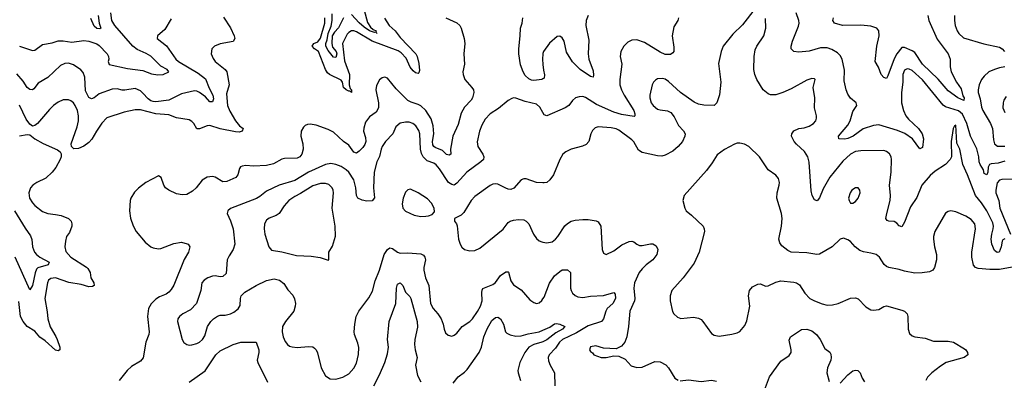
# Model space of a CAD drawing. Header units: inches. Extents: x 1173000 to 1307049, y 522583 to 678455.
# Tile 313 of 617: x 1275932 to 1283586, y 563313 to 566116. Entities that reach past the tile are written whole.
import ezdxf

# ---------------------------------------------------------------- set-up
doc = ezdxf.new("R2010")
doc.units = ezdxf.units.IN
doc.header["$MEASUREMENT"] = 0
doc.layers.add('B2576', color=7, linetype='Continuous')
doc.layers.add('B2586', color=7, linetype='Continuous')

msp = doc.modelspace()

# ---------------------------------------------------------------- linework, layer by layer
at = {"layer": 'B2576', "color": 5}
for points, elevation in [([(1275930, 565909.8), (1276030, 565876), (1276050, 565879.2), (1276110, 565923.1), (1276183.2, 565936.8), (1276229.4, 565950.6), (1276270, 565952.2), (1276337.8, 565942.2), (1276430, 565954.3), (1276469.7, 565949.7), (1276530, 565928.7), (1276550, 565915.8), (1276610.9, 565850), (1276622.4, 565830), (1276624.8, 565810), (1276620.4, 565790), (1276627.2, 565767.2), (1276770, 565735.8), (1276890, 565720.3), (1276956.4, 565696.4), (1277006.3, 565686.3), (1277048, 565690), (1277092.2, 565710), (1277078.9, 565730), (1277030, 565755.8), (1276950, 565832.3), (1276913.6, 565853.6), (1276844.3, 565884.3), (1276810, 565909.5), (1276672.3, 566070), (1276649, 566110), (1276639.1, 566170)], 740), ([(1278448.5, 566131.5), (1278410, 566053), (1278379.7, 566020.3), (1278360.3, 565990), (1278357, 565930), (1278363.9, 565903.9), (1278392, 565870), (1278397, 565850), (1278390, 565821.5), (1278370, 565825.3), (1278330, 565877.8), (1278311.7, 565911.7), (1278310.5, 565930), (1278321.5, 565958.5), (1278328.9, 566010), (1278354.3, 566065.7), (1278361.9, 566110), (1278360.8, 566160.8)], 760), ([(1278610.8, 566190), (1278635.5, 566095.5), (1278658.7, 566058.7), (1278680.1, 566040.1), (1278703.1, 566030), (1278700.5, 566020.5), (1278710.5, 566010), (1278699.3, 566019.3), (1278690, 566015.6), (1278650, 566029.2), (1278610, 566058.1), (1278570, 566090.7), (1278510, 566156.9)], 760), ([(1277110, 566122.7), (1277059.6, 566040.4), (1277002.8, 565990), (1276999.1, 565970), (1277072.2, 565912.2), (1277145.4, 565810), (1277166.7, 565790), (1277319.3, 565699.3), (1277375.7, 565655.7), (1277404.1, 565584.1), (1277432.8, 565530), (1277438.1, 565501.9), (1277430, 565476.4), (1277410, 565476.8), (1277376, 565516), (1277330, 565550.8), (1277310, 565561.1), (1277290, 565563.5), (1277190, 565540.4), (1277090.6, 565489.4), (1276990, 565478.4), (1276970, 565479.9), (1276950, 565485.8), (1276930, 565500.2), (1276890, 565545.8), (1276870, 565562.2), (1276830, 565580.2), (1276749.1, 565569.1), (1276729.1, 565569.1), (1276690, 565579), (1276650, 565575.3), (1276550, 565541.1), (1276510, 565509.6), (1276490, 565500.7), (1276470, 565512.3), (1276444.2, 565564.2), (1276437.8, 565670), (1276425.2, 565705.2), (1276405.8, 565725.8), (1276350, 565765.3), (1276310, 565778.6), (1276283.6, 565776.4), (1276250, 565760.3), (1276150, 565666.9), (1276076.3, 565623.7), (1276040.8, 565579.2), (1276030, 565571.5), (1276010, 565572.8), (1275988.6, 565590), (1275957.4, 565637.4), (1275910, 565695.4)], 760), ([(1277517.1, 566137.1), (1277570, 566052.4), (1277599.5, 565990), (1277604.4, 565970), (1277590, 565947.8), (1277490, 565929.7), (1277445.5, 565910), (1277426.4, 565890), (1277421.3, 565850), (1277435.6, 565815.6), (1277452.1, 565792.1), (1277528.4, 565728.4), (1277540.9, 565710), (1277560.3, 565610), (1277539.3, 565540.7), (1277546.3, 565450), (1277564.7, 565404.7), (1277610, 565330.3), (1277641.3, 565290), (1277670.2, 565270), (1277662, 565250), (1277637, 565243), (1277610, 565244.5), (1277490, 565267.5), (1277410, 565292.7), (1277388.8, 565291.2), (1277330, 565267), (1277310, 565266.6), (1277284.4, 565310), (1277270, 565325.4), (1277250, 565337.6), (1277150, 565352.5), (1277090, 565377.2), (1276990, 565383.2), (1276870, 565415.7), (1276830, 565416.5), (1276743.6, 565396.4), (1276610, 565352.5), (1276570, 565310.9), (1276528.5, 565250), (1276493.2, 565186.8), (1276470, 565162.4), (1276430, 565134.3), (1276390, 565114.3), (1276353, 565113), (1276335.6, 565130), (1276332.8, 565150), (1276377.7, 565282.3), (1276387.8, 565330), (1276388.8, 565370), (1276380.5, 565410), (1276364.1, 565450), (1276350, 565470.8), (1276330, 565486.2), (1276310, 565494.2), (1276290, 565494.5), (1276270, 565492.1), (1276230, 565475.3), (1276195.6, 565450), (1276162.4, 565417.6), (1276070, 565309.6), (1276050, 565293.3), (1276030, 565289.4), (1276010, 565303.7), (1275982.6, 565342.6), (1275930, 565450.8)], 780), ([(1276541.6, 566150), (1276549.4, 566089.4), (1276562.4, 566050), (1276555.2, 566044.8), (1276530, 566048.3), (1276510, 566066.4), (1276485.7, 566125.7)], 720), ([(1279243.8, 566130), (1279331.1, 566091.1), (1279352.4, 566070), (1279364.9, 566050), (1279387.4, 565970), (1279391.7, 565930), (1279384.6, 565850), (1279388.9, 565770), (1279378, 565710), (1279379.2, 565690), (1279391.5, 565650), (1279448, 565590), (1279459.1, 565570), (1279462.4, 565550), (1279452.4, 565510), (1279440.7, 565490), (1279390, 565435.6), (1279364.4, 565390), (1279339.4, 565300.6), (1279298, 565210), (1279281.3, 565110), (1279283.8, 565070), (1279270, 565062.7), (1279250, 565068.6), (1279219.6, 565099.6), (1279162.8, 565122.8), (1279150.6, 565130.6), (1279142.9, 565142.9), (1279141.2, 565170), (1279151.8, 565230), (1279145.8, 565290), (1279130, 565346.6), (1279090, 565409.1), (1279050, 565446.2), (1279030, 565457.3), (1278973.8, 565473.8), (1278950, 565488.7), (1278859.5, 565579.5), (1278790, 565660.7), (1278770, 565669.6), (1278750, 565663), (1278730, 565649.6), (1278705.8, 565605.8), (1278700.9, 565570), (1278721.5, 565470), (1278721.8, 565430), (1278702.1, 565397.9), (1278650, 565360.4), (1278621.2, 565318.8), (1278606.9, 565273.1), (1278605, 565250), (1278621.3, 565201.3), (1278622.3, 565170), (1278614.2, 565145.8), (1278598.1, 565121.9), (1278570, 565092.9), (1278550, 565079.7), (1278530, 565086.8), (1278490, 565140.4), (1278449.7, 565170), (1278370, 565241.1), (1278330, 565261.3), (1278235.4, 565295.4), (1278190, 565303.5), (1278170, 565301.5), (1278150, 565293.5), (1278138, 565282), (1278120.2, 565250), (1278116.3, 565210), (1278132.9, 565150), (1278135.6, 565110), (1278124.6, 565070), (1278109.2, 565050.8), (1278090, 565040.4), (1277990, 565037.3), (1277970, 565032), (1277904.7, 564995.3), (1277850, 564981.6), (1277750, 564976.5), (1277690, 564982.4), (1277662, 564978), (1277648.2, 564971.8), (1277639.9, 564960.1), (1277626.5, 564910), (1277611.8, 564890), (1277542.9, 564857.1), (1277510, 564856.8), (1277450, 564891.7), (1277430, 564897.4), (1277390, 564892.7), (1277350, 564869.7), (1277303.2, 564810), (1277276.3, 564783.7), (1277230, 564756.8), (1277194.7, 564754.7), (1277150, 564762.2), (1277091.5, 564790), (1277066.3, 564810), (1277052.8, 564830), (1277032.3, 564890), (1277010, 564901.2), (1276913.4, 564850), (1276854.8, 564805.2), (1276824.8, 564775.2), (1276794.9, 564730), (1276790.4, 564710), (1276786, 564630), (1276794.3, 564574.3), (1276813.2, 564513.2), (1276838.3, 564470), (1276906.1, 564386.1), (1276950, 564351.3), (1276970, 564341.8), (1277010, 564334.8), (1277030, 564337.1), (1277130, 564375.9), (1277190, 564387.8), (1277234.7, 564374.7), (1277242, 564370), (1277253.4, 564350), (1277243.8, 564310), (1277209.1, 564250.9), (1277130, 564052), (1277110, 564018.3), (1277090, 563996.8), (1277070, 563983.5), (1277018.2, 563961.8), (1276990, 563943.5), (1276952.7, 563907.3), (1276932.4, 563870), (1276925.6, 563810), (1276937.6, 563690), (1276934.7, 563670), (1276911.8, 563608.2), (1276892.2, 563487.8), (1276870, 563462.2), (1276800.3, 563419.7), (1276766.8, 563390), (1276704, 563310)], 820), ([(1278767.5, 566127.5), (1278805.1, 566070), (1278849.4, 566029.4), (1278890, 565978.7), (1279011.1, 565850), (1279022, 565830), (1279035.4, 565775.4), (1279039.2, 565720.8), (1279035.9, 565704.1), (1279030, 565698.3), (1279010, 565703.9), (1278990, 565719.2), (1278967.9, 565747.9), (1278936.9, 565816.9), (1278897.7, 565857.7), (1278873.2, 565873.2), (1278672.3, 565950), (1278550, 566022.9), (1278530, 566030.6), (1278510, 566029.8), (1278490, 566017.6), (1278477.5, 566002.5), (1278440.8, 565930), (1278456.7, 565796.7), (1278496.6, 565690), (1278492.8, 565610), (1278501.1, 565581.1), (1278511.8, 565570), (1278510.1, 565549.9), (1278501.5, 565561.5), (1278490, 565561.3), (1278469, 565570), (1278450, 565589.4), (1278440.3, 565630), (1278430, 565646.2), (1278340.9, 565690), (1278324.1, 565704.1), (1278309.4, 565729.4), (1278254.3, 565870), (1278223.7, 565890), (1278206.5, 565910), (1278217.2, 565930), (1278250, 565945.2), (1278270, 565973.8), (1278303.3, 566090), (1278302.9, 566130)], 780), ([(1280000, 565656.9), (1279990, 565650.9), (1279930, 565643.1), (1279910, 565646), (1279890, 565655.8), (1279862, 565682), (1279846.3, 565710), (1279826, 565766), (1279811.1, 565850), (1279811.2, 565890), (1279823.5, 565990), (1279824.4, 566050), (1279837.7, 566090), (1279844.5, 566130)], 820), ([(1280000, 565854.5), (1279998.6, 565850), (1279996.2, 565810), (1280000, 565768.1)], 820), ([(1280000, 565394.4), (1279976.1, 565436.1), (1279950, 565459.8), (1279861.2, 565481.2), (1279790, 565505.1), (1279770, 565507.6), (1279756.7, 565503.3), (1279730, 565487.3), (1279654.8, 565425.2), (1279590, 565384.7), (1279550, 565343), (1279524.3, 565295.7), (1279506.4, 565250), (1279487.9, 565167.9), (1279492.8, 565130), (1279532.7, 565070), (1279540.5, 565050), (1279537.3, 565030), (1279517.3, 565010), (1279406.7, 564930), (1279330, 564845.7), (1279310, 564829.7), (1279290, 564833.8), (1279266, 564850), (1279196.5, 564956.5), (1279169.1, 564989.1), (1279150, 565000.8), (1279099.6, 565019.6), (1279068.2, 565050), (1279055.4, 565075.4), (1279048.5, 565108.5), (1279042.8, 565230), (1279034.8, 565254.8), (1279011, 565290), (1278988.4, 565308.4), (1278958.5, 565318.5), (1278930, 565320.7), (1278890, 565310.8), (1278856.7, 565283.3), (1278831.7, 565228.3), (1278776.1, 565170), (1278750.2, 565130), (1278742.8, 565110), (1278728.2, 565051.8), (1278708.1, 565010), (1278686.8, 564930), (1278682.9, 564810), (1278689.1, 564730.9), (1278673, 564707), (1278630, 564704.4), (1278593.4, 564713.4), (1278559.6, 564730), (1278549.8, 564749.8), (1278543.7, 564810), (1278528.3, 564870), (1278490, 564929.8), (1278469.8, 564950), (1278430, 564975.8), (1278390, 564991.3), (1278350, 564998), (1278310, 564991.4), (1278175.8, 564930), (1278070, 564865.6), (1277948.9, 564831.1), (1277850, 564783.5), (1277798.3, 564741.7), (1277773, 564727), (1277570, 564649.4), (1277550.6, 564630), (1277544, 564610), (1277571.4, 564551.4), (1277590, 564491), (1277603, 564370), (1277590.5, 564330), (1277559, 564281), (1277544.9, 564250), (1277535.8, 564144.2), (1277510, 564119.6), (1277490, 564116.9), (1277450, 564125.4), (1277430, 564123.1), (1277395.5, 564110), (1277366.4, 564090), (1277348.7, 564070), (1277340.9, 564010), (1277304.9, 563910), (1277259.4, 563860.6), (1277199.5, 563830), (1277174.9, 563810), (1277161.7, 563790), (1277158.9, 563770), (1277195.8, 563630), (1277207.4, 563607.4), (1277230, 563592.4), (1277250, 563587.2), (1277270, 563587.4), (1277310, 563598.3), (1277330, 563608.9), (1277354, 563630), (1277370, 563657.3), (1277392.6, 563730), (1277417.4, 563770), (1277437.4, 563790), (1277470, 563812.6), (1277490, 563820.2), (1277530, 563819), (1277570, 563828.7), (1277597.1, 563842.9), (1277630.8, 563869.2), (1277646.3, 563893.7), (1277647.2, 563950), (1277654.1, 563970), (1277680.9, 563999.1), (1277769.4, 564050.6), (1277850, 564087.9), (1277910, 564100.7), (1277952.2, 564092.2), (1277986.1, 564066.1), (1278017.4, 564017.4), (1278054.8, 563974.8), (1278067.2, 563947.2), (1278074.7, 563910), (1278074.4, 563890), (1278062, 563850), (1277999.2, 563770), (1277975.8, 563730), (1277971.4, 563690), (1277980.2, 563650), (1277994.7, 563614.7), (1278012.7, 563590), (1278030, 563578), (1278050, 563571.7), (1278090, 563569.1), (1278176.2, 563576.2), (1278210, 563572.2), (1278223.6, 563563.6), (1278235.8, 563550), (1278246.9, 563526.9), (1278275.3, 563410), (1278310, 563347.3), (1278344.4, 563324.4), (1278390, 563322.4), (1278444, 563336), (1278490, 563362.4), (1278530, 563408.2), (1278550, 563447.3), (1278565.7, 563514.3), (1278567.5, 563567.5), (1278561.1, 563601.1), (1278534.7, 563670), (1278531.2, 563690), (1278535.8, 563750), (1278547.8, 563810), (1278567.8, 563850), (1278644.9, 563955.1), (1278674.9, 564005.1), (1278694.1, 564085.9), (1278729.7, 564170), (1278765.7, 564290), (1278790.8, 564329.2), (1278810, 564343.6), (1278830, 564338), (1278869.5, 564309.5), (1278890, 564301.8), (1278950, 564302.6), (1279050, 564295.3), (1279070, 564284.9), (1279080.4, 564270), (1279086, 564250), (1279072.8, 564190), (1279073.8, 564170), (1279085.5, 564110), (1279111.4, 564050), (1279125.6, 563910), (1279146.7, 563870), (1279181.7, 563830), (1279208.9, 563790), (1279224.9, 563750), (1279230.6, 563710), (1279242, 563682), (1279262.5, 563662.5), (1279290, 563654.8), (1279310, 563664), (1279330, 563680.5), (1279372.3, 563730), (1279430, 563768.7), (1279451.1, 563790), (1279490, 563846.7), (1279512.9, 563890), (1279526.4, 563930), (1279523.6, 563996.4), (1279525.8, 564014.2), (1279532.8, 564027.2), (1279610, 564056.9), (1279630, 564074.3), (1279670, 564126.7), (1279710, 564156.4), (1279730, 564157.3), (1279733, 564153), (1279750, 564086.8), (1279770, 564054.9), (1279830, 564017), (1279898.7, 563938.7), (1279930, 563917.1), (1279950, 563910.5), (1279970, 563914.9), (1279990, 563932.4), (1280000, 563946.4)], 840), ([(1275930, 565213.7), (1275990, 565224), (1276010, 565221), (1276050.5, 565190), (1276114.1, 565154.1), (1276225.1, 565105.1), (1276246, 565090), (1276254.7, 565074.7), (1276254, 565050), (1276245.7, 565030), (1276212.3, 564967.7), (1276184.6, 564930), (1276134.6, 564885.4), (1276063.7, 564850), (1276033.7, 564830), (1276015.3, 564810), (1276002.8, 564770), (1276007.5, 564730), (1276030, 564692.6), (1276050, 564671.1), (1276110, 564626.3), (1276150, 564608.3), (1276210, 564602.9), (1276253.2, 564593.2), (1276310.9, 564570.9), (1276331, 564551), (1276338, 564530), (1276337.6, 564510), (1276317.7, 564462.3), (1276294.9, 564430), (1276286.4, 564393.6), (1276282.8, 564350), (1276290, 564314), (1276330, 564268.9), (1276450, 564192.9), (1276461.2, 564181.2), (1276479, 564150), (1276485.5, 564110), (1276506.7, 564070), (1276510.2, 564050), (1276498.1, 564041.9), (1276470, 564038.4), (1276410, 564058), (1276312.9, 564072.9), (1276210, 564109), (1276174.5, 564105.5), (1276155.5, 564090), (1276147.2, 564070), (1276126.3, 563950), (1276144.8, 563844.8), (1276149.7, 563789.7), (1276167.2, 563727.2), (1276213.4, 563653.4), (1276223.3, 563630), (1276244.2, 563570), (1276244.2, 563550), (1276230, 563541.6), (1276210, 563547.8), (1276130, 563619.6), (1276087.6, 563647.6), (1276050, 563694.5), (1275990, 563729.8), (1275958.5, 563770), (1275938.4, 563810), (1275925.3, 563925.3)], 780), ([(1280000, 564847.9), (1279950, 564851.1), (1279870, 564878.7), (1279850, 564879.6), (1279830, 564871.6), (1279772.4, 564807.6), (1279750, 564796.3), (1279730, 564797.7), (1279710, 564806), (1279650, 564838), (1279630, 564841.2), (1279610, 564837.2), (1279590, 564827.4), (1279470, 564741.7), (1279442, 564710), (1279383.4, 564616.6), (1279363.2, 564596.8), (1279311, 564570), (1279310.8, 564550), (1279327.3, 564530), (1279332.4, 564512.4), (1279342, 564410), (1279355.5, 564370), (1279368.9, 564348.9), (1279390, 564330.6), (1279430, 564320.4), (1279470, 564321.6), (1279510, 564339.1), (1279690, 564487), (1279730, 564538.4), (1279744.5, 564550), (1279770, 564558.7), (1279810, 564563.1), (1279850, 564559.3), (1279870.3, 564550.3), (1279890.5, 564530), (1279926.4, 564450), (1279950, 564415.5), (1279970, 564398), (1279990, 564388.2), (1280000, 564386.3)], 860), ([(1275891.5, 564631.5), (1275974.7, 564494.7), (1276015.8, 564435.8), (1276026.8, 564406.8), (1276032, 564350), (1276047.7, 564307.7), (1276061.3, 564290), (1276087.8, 564270), (1276161.1, 564230), (1276153.1, 564210), (1276072.3, 564187.7), (1276063.1, 564176.9), (1276052.3, 564147.7), (1276030, 564049.4), (1276010, 564016.2), (1275896.6, 564270)], 760), ([(1278684.1, 563270), (1278730, 563356.5), (1278769.8, 563450), (1278790, 563519.1), (1278798.6, 563570), (1278789.9, 563630), (1278804.6, 563770), (1278856.7, 563910), (1278860.4, 564030), (1278870, 564059.6), (1278890, 564071.5), (1278910.6, 564050.6), (1278930, 563996.9), (1278964.6, 563964.6), (1278973.6, 563950), (1279021.7, 563770), (1279025.5, 563725.5), (1279003.4, 563630), (1279001.2, 563590), (1279005.8, 563550), (1279020.8, 563490), (1279009.5, 563429.5), (1279023.2, 563350), (1279050, 563301.6)], 820), ([(1279301, 563290), (1279339.4, 563340.6), (1279390, 563375.5), (1279410, 563396.9), (1279503.2, 563530), (1279521.7, 563570), (1279540.7, 563650), (1279566.3, 563713.7), (1279602.8, 563777.2), (1279630, 563801.6), (1279650, 563804), (1279670.2, 563790.2), (1279693.1, 563750), (1279707.8, 563690), (1279718.6, 563678.6), (1279745, 563665), (1279790, 563655.8), (1279830, 563658.7), (1279885.7, 563674.3), (1279970, 563688.8), (1280000, 563702.1)], 820), ([(1277250, 563297.4), (1277374.6, 563385.4), (1277457.6, 563510), (1277490, 563541.8), (1277590, 563590.2), (1277649.8, 563610.2), (1277770, 563610.4), (1277790.1, 563550), (1277790.6, 563529.4), (1277779, 563470), (1277782.6, 563450), (1277858.3, 563298.3)], 820), ([(1280000, 563613), (1279991.3, 563608.7), (1279929.2, 563590.8), (1279890.8, 563570), (1279858.1, 563530), (1279819.4, 563450), (1279805.4, 563390), (1279807, 563370), (1279825, 563310)], 820)]:
    msp.add_lwpolyline(points, dxfattribs=dict(at, elevation=elevation))
at = {"layer": 'B2576', "color": 5, "elevation": 860}
for points in [[(1278310, 564843.4), (1278270, 564843.2), (1278210, 564823.7), (1278115.3, 564764.7), (1278070, 564742), (1278025, 564710), (1277988, 564670), (1277949.3, 564610.7), (1277925.7, 564594.3), (1277870, 564573.3), (1277850, 564558.9), (1277835.2, 564530), (1277831.2, 564490), (1277836.5, 564450), (1277868.7, 564350), (1277890, 564324.4), (1277970, 564311.3), (1278083.4, 564283.4), (1278197.4, 564277.4), (1278267.7, 564267.7), (1278330, 564246), (1278335.3, 564250), (1278336, 564310), (1278363.9, 564356.1), (1278387.8, 564432.2), (1278385.1, 564510), (1278360.8, 564650), (1278370.8, 564770.8), (1278368.5, 564790), (1278359.7, 564810), (1278334.8, 564834.8)], [(1278970, 564797.6), (1278950, 564794.5), (1278930, 564775.1), (1278911.6, 564730), (1278903.8, 564683.8), (1278910.4, 564650), (1278930, 564628.4), (1278997.5, 564597.5), (1279050, 564587.2), (1279090, 564588.5), (1279110, 564590.4), (1279138.3, 564601.7), (1279156.6, 564623.4), (1279154.5, 564650), (1279133.6, 564690), (1279103, 564723), (1279030, 564771.2)]]:
    msp.add_lwpolyline(points, close=True, dxfattribs=at)
at = {"layer": 'B2586', "color": 5}
for points, elevation in [([(1281650, 566202), (1281550, 566076), (1281475.6, 566004.4), (1281401.6, 565910), (1281386.4, 565870), (1281364.1, 565775.9), (1281382.4, 565630), (1281372.7, 565532.7), (1281352.2, 565470), (1281330.7, 565450), (1281250, 565451.1), (1281210, 565459.1), (1281174.2, 565474.2), (1281069.7, 565549.7), (1280975.8, 565635.8), (1280950, 565652.6), (1280930, 565659.7), (1280890, 565656.9), (1280873.7, 565646.3), (1280860.3, 565630), (1280850, 565609), (1280831.6, 565530), (1280830.3, 565510), (1280841.7, 565470), (1280855.8, 565450), (1280890, 565421.7), (1280910, 565414.9), (1280968.8, 565408.8), (1280994, 565394), (1281020.9, 565360.9), (1281052.8, 565292.8), (1281093.4, 565253.4), (1281104.2, 565230), (1281103.6, 565210), (1281084.6, 565170), (1281050.3, 565130), (1281010, 565094), (1280950, 565063), (1280923.9, 565056.1), (1280890, 565058.3), (1280770, 565084.8), (1280743.1, 565103.1), (1280705.6, 565165.6), (1280690, 565183.1), (1280590, 565257.3), (1280567.8, 565267.8), (1280530, 565276.5), (1280430, 565283.9), (1280405.3, 565274.7), (1280384.8, 565255.2), (1280372.4, 565230), (1280355.4, 565170), (1280334.6, 565145.4), (1280307.2, 565132.8), (1280219.5, 565110), (1280177.4, 565090), (1280154.6, 565070), (1280132, 565030), (1280080.4, 564910), (1280052.4, 564870), (1280030, 564851.5), (1280010, 564847.2), (1280000, 564847.9)], 860), ([(1283590, 565016.9), (1283538.1, 565001.9), (1283483.8, 564996.2), (1283470.1, 564989.9), (1283462.2, 564970), (1283457.6, 564930), (1283450, 564909.8), (1283430, 564919.3), (1283423.8, 564950), (1283398.7, 564990), (1283392.2, 565010), (1283388, 565050), (1283371.7, 565111.7), (1283324.4, 565210), (1283295.3, 565310), (1283261.6, 565381.6), (1283230, 565408), (1283130, 565439.1), (1283110, 565450.5), (1282950, 565648.7), (1282870, 565721.7), (1282847.3, 565732.7), (1282830, 565734.3), (1282810, 565722.9), (1282796.5, 565690), (1282796.3, 565630), (1282786.4, 565550), (1282786.6, 565470), (1282802.4, 565410), (1282820.1, 565370), (1282842.8, 565342.8), (1282919, 565270), (1282947.6, 565230), (1282957.6, 565190), (1282950, 565122), (1282930, 565112.7), (1282872, 565190), (1282812.6, 565232.6), (1282755.3, 565255.3), (1282610, 565298), (1282570, 565294.8), (1282490, 565267), (1282412.3, 565210), (1282370, 565191.8), (1282346.6, 565186.6), (1282301.2, 565190), (1282297, 565210), (1282370, 565295.5), (1282388.4, 565330), (1282410, 565402.8), (1282439, 565450), (1282435.3, 565470), (1282390, 565505.2), (1282370, 565536), (1282356.3, 565570), (1282340.3, 565640.3), (1282344.5, 565724.5), (1282327.1, 565810), (1282310, 565838.7), (1282290, 565858.3), (1282245.4, 565885.4), (1282210, 565898.4), (1282157.2, 565897.2), (1282070, 565872.5), (1281990, 565865), (1281949, 565869), (1281929.7, 565890), (1281929.8, 565910), (1281939.3, 565950), (1281986.3, 566066.3), (1281990.9, 566090), (1281989.7, 566110), (1281967.2, 566170)], 840), ([(1280350.2, 566149.8), (1280336.5, 566110), (1280334, 566070), (1280355.9, 565955.9), (1280350.2, 565849.8), (1280357.6, 565810), (1280390, 565718.8), (1280393.8, 565686.2), (1280390, 565669.6), (1280370, 565674.7), (1280290, 565729.3), (1280230, 565789.9), (1280183.9, 565863.9), (1280165, 565950), (1280150, 565974.6), (1280130, 565988.5), (1280110, 565985.1), (1280050, 565932.7), (1280004.8, 565870), (1280000, 565854.5)], 820), ([(1281054, 566130), (1281047.4, 566110), (1281018, 566062), (1281003.7, 565990), (1281017.8, 565902.2), (1281016, 565870), (1281010, 565859.5), (1280990, 565845.3), (1280950, 565845.4), (1280910, 565864.8), (1280790, 565938.9), (1280730, 565960.4), (1280690, 565956.9), (1280659.4, 565940.6), (1280629.1, 565910.9), (1280606, 565870), (1280600.9, 565830), (1280613.6, 565770), (1280596.5, 565650), (1280598.5, 565610), (1280611.4, 565570), (1280632.1, 565530), (1280706.2, 565410), (1280714.8, 565385.2), (1280714.9, 565370), (1280710, 565362.9), (1280610, 565379.6), (1280550, 565398.5), (1280416.9, 565456.9), (1280330, 565512), (1280310, 565518.3), (1280282.3, 565517.7), (1280252.5, 565507.5), (1280230, 565489.3), (1280200.4, 565450), (1280172.4, 565430), (1280030, 565369.5), (1280010, 565377), (1280000, 565394.4)], 840), ([(1283590, 564411.6), (1283576.1, 564403.9), (1283570, 564394), (1283563, 564350), (1283546, 564310), (1283530, 564305.5), (1283510, 564321.4), (1283489.5, 564370), (1283484.2, 564410), (1283489.1, 564450), (1283500.1, 564490), (1283501.7, 564510), (1283496.1, 564536.1), (1283450.5, 564630.5), (1283410, 564691.7), (1283362.8, 564750), (1283301.5, 564910), (1283264.7, 564990), (1283241.6, 565110), (1283217.2, 565157.2), (1283210, 565296), (1283198, 565290), (1283188.4, 565270), (1283174, 565170), (1283174.9, 565050), (1283164.9, 565030), (1283128.4, 564991.6), (1283050, 564939.1), (1283010, 564904.4), (1282946, 564830), (1282907.1, 564732.9), (1282858, 564662), (1282810, 564540.9), (1282790, 564506), (1282770, 564514.5), (1282750, 564535.6), (1282730, 564548), (1282688.7, 564550), (1282675.9, 564555.9), (1282666.3, 564570), (1282672.6, 564610), (1282699.8, 564710), (1282702.4, 564750), (1282694.8, 564830), (1282706.6, 564930), (1282709.7, 565030), (1282706.6, 565050), (1282692.6, 565072.6), (1282670.8, 565090.8), (1282650, 565098.9), (1282470, 565097.8), (1282430, 565090.6), (1282390, 565070.7), (1282330, 565015.5), (1282230, 564890.8), (1282179, 564801), (1282150, 564732), (1282131.7, 564708.3), (1282110, 564717), (1282092.8, 564750), (1282086.1, 564786.1), (1282069.8, 565009.8), (1282059.7, 565050), (1282032.5, 565092.5), (1281970, 565147.6), (1281951.5, 565170), (1281931.5, 565210), (1281933.3, 565230), (1281950, 565251.5), (1281989.3, 565270), (1282030, 565275.4), (1282070, 565288.4), (1282104, 565310), (1282121, 565330), (1282126.2, 565350), (1282125.1, 565370), (1282110.9, 565430), (1282113.5, 565510), (1282100.5, 565590), (1282117.2, 565650), (1282110, 565657.2), (1282090, 565659.3), (1282050, 565647), (1281930, 565578.9), (1281864, 565550), (1281810, 565533.3), (1281770, 565533.1), (1281750, 565539.7), (1281712.1, 565572.1), (1281663, 565650), (1281646.3, 565690), (1281639.7, 565730), (1281642.2, 565830), (1281650, 565881), (1281663, 565910), (1281716.3, 565990), (1281733.3, 566050), (1281730, 566126)], 860), ([(1282991.6, 566150), (1283000.9, 566110), (1283064.2, 565964.2), (1283148.7, 565850), (1283164.4, 565810), (1283164.6, 565750), (1283173.8, 565710), (1283214.6, 565630), (1283250, 565578.9), (1283265.1, 565525.1), (1283274.7, 565510), (1283271.4, 565488.6), (1283225.7, 565510), (1283150, 565562.4), (1283073.3, 565653.3), (1282950, 565770), (1282890, 565859.9), (1282870, 565875.2), (1282810, 565900.2), (1282790, 565899.2), (1282750, 565849.9), (1282728.9, 565811.1), (1282681.2, 565678.8), (1282670, 565659.5), (1282650, 565666.6), (1282628.7, 565690), (1282607.3, 565747.3), (1282582.2, 565790), (1282594.5, 565910), (1282612.8, 565990), (1282609.7, 566029.7), (1282595.1, 566050), (1282550, 566066.9), (1282470, 566074.7), (1282328.7, 566070), (1282265.2, 566090), (1282253.2, 566110), (1282259.3, 566130)], 820), ([(1283198.7, 566150), (1283198, 566110), (1283205.5, 566070), (1283219.6, 566030), (1283231.7, 566010), (1283270, 565975.6), (1283428.4, 565928.4), (1283550, 565901.7), (1283569.2, 565889.2), (1283588.2, 565868.2)], 840), ([(1280000, 565768.1), (1280004, 565724), (1280011.7, 565688.3), (1280010, 565662.9), (1280000, 565656.9)], 820), ([(1283591.3, 565750), (1283550, 565743.1), (1283509.6, 565729.6), (1283467, 565710), (1283430, 565678.3), (1283409.1, 565650), (1283390.3, 565610), (1283382.8, 565570), (1283384.1, 565550), (1283399.9, 565499.9), (1283410, 565435.5), (1283418.5, 565410), (1283478, 565310), (1283495, 565270), (1283503.5, 565183.5), (1283511.4, 565151.4), (1283532.8, 565132.8), (1283590, 565134.2)], 840), ([(1283601.3, 565518.7), (1283582.8, 565490), (1283576.9, 565470), (1283576.2, 565430), (1283590, 565394.4)], 860), ([(1283648.8, 564191.2), (1283550, 564172.9), (1283472.9, 564172.9), (1283382.7, 564182.7), (1283363.7, 564190), (1283347.6, 564207.6), (1283333, 564270), (1283334.3, 564310), (1283361.7, 564490), (1283358, 564530), (1283330, 564563.6), (1283286.6, 564590), (1283210, 564621.6), (1283170, 564629.4), (1283150, 564626), (1283130, 564612.7), (1283046, 564470), (1283034.9, 564430), (1283034.9, 564410), (1283043.7, 564350), (1283059.5, 564290), (1283058, 564250), (1283043.1, 564190), (1283030, 564169.6), (1283003.8, 564156.2), (1282947.6, 564147.6), (1282890, 564145.6), (1282810, 564162), (1282770, 564175.1), (1282688.6, 564188.6), (1282670, 564196.9), (1282652, 564212), (1282615.1, 564270), (1282590, 564289.6), (1282550, 564302), (1282491, 564311), (1282462.6, 564322.6), (1282426.6, 564350), (1282390, 564392.7), (1282370, 564406), (1282336.5, 564416.5), (1282310, 564409.2), (1282247.3, 564350), (1282150, 564293.6), (1282130, 564289.6), (1282050, 564303), (1281930, 564308.2), (1281902.2, 564322.2), (1281858, 564358), (1281841, 564381), (1281833.3, 564410), (1281853.7, 564510), (1281859.6, 564570), (1281853.6, 564610), (1281817.4, 564730), (1281819.7, 564770), (1281836.4, 564830), (1281837.7, 564850), (1281830, 564882.7), (1281810, 564907.8), (1281749.5, 564950), (1281682.9, 565050), (1281599.3, 565130), (1281567.7, 565147.7), (1281530, 565155.6), (1281510, 565155.1), (1281490, 565149.6), (1281412, 565108), (1281353.5, 565066.5), (1281315.4, 565004.6), (1281270, 564944.7), (1281096.3, 564750), (1281087.3, 564710), (1281102, 564650), (1281114, 564630), (1281155.8, 564595.8), (1281244.4, 564510), (1281254, 564490), (1281255.3, 564470), (1281213.7, 564310), (1281175.6, 564224.4), (1281090.2, 564109.8), (1281000.5, 564010), (1280988.2, 563970), (1280988.2, 563930), (1281007.1, 563847.1), (1281017.3, 563830), (1281044.4, 563804.4), (1281072.7, 563792.7), (1281170, 563803.1), (1281210, 563796.4), (1281230, 563785.5), (1281243.8, 563770), (1281310, 563676.3), (1281330, 563663.8), (1281370, 563657.1), (1281469.3, 563670.7), (1281510, 563681), (1281530, 563691), (1281570, 563738), (1281585.6, 563774.4), (1281607, 563890), (1281598.7, 563970), (1281606, 564010), (1281630, 564040.5), (1281670, 564060.4), (1281690, 564062), (1281730, 564044), (1281750, 564047), (1281810, 564076.9), (1281850, 564085.7), (1281950, 564075.3), (1281970.3, 564070.3), (1281995.4, 564055.4), (1282036.4, 563990), (1282075.5, 563950), (1282110.7, 563930), (1282170, 563907.2), (1282210, 563898), (1282250, 563898.7), (1282294, 563910), (1282389.7, 563950.3), (1282430, 563952.7), (1282450, 563945.5), (1282510, 563883.8), (1282550, 563859.5), (1282570, 563857), (1282610, 563864.2), (1282650, 563886.4), (1282670, 563892.4), (1282790, 563858), (1282811, 563850), (1282830.7, 563830), (1282835.5, 563810), (1282838, 563710), (1282850, 563676), (1282870, 563659.1), (1282890.4, 563650.4), (1282970, 563639.5), (1283036.7, 563616.7), (1283150, 563616.5), (1283190.3, 563610.3), (1283277.5, 563557.5), (1283287.7, 563550), (1283300.5, 563530), (1283302, 563510), (1283274, 563490), (1283133.4, 563450), (1283090, 563423.5), (1283023.1, 563370), (1282990, 563336.2), (1282975.8, 563310)], 880), ([(1283670, 564875.8), (1283567.4, 564872.6), (1283550, 564867.8), (1283531.4, 564848.6), (1283519.3, 564790), (1283521.8, 564770), (1283543.2, 564710), (1283551.8, 564651.8), (1283635.2, 564450)], 860), ([(1280000, 564386.3), (1280030, 564380.4), (1280070, 564388.5), (1280097.6, 564410), (1280116.3, 564430), (1280170, 564513), (1280190, 564532.7), (1280219, 564550), (1280250, 564557.6), (1280310, 564562.6), (1280350, 564562.6), (1280413.3, 564553.3), (1280430, 564544.9), (1280448.5, 564510), (1280459.5, 564330), (1280470, 564301), (1280490, 564290.7), (1280550, 564318.4), (1280612.8, 564367.2), (1280670, 564393.1), (1280690, 564395.3), (1280706, 564390), (1280730.3, 564370.3), (1280750, 564361.3), (1280770, 564361.1), (1280834.8, 564374.8), (1280853.5, 564373.5), (1280879.1, 564359.1), (1280892, 564330), (1280885.3, 564290), (1280854, 564250), (1280801.5, 564210), (1280770, 564178.9), (1280748, 564150), (1280711.6, 564070), (1280705, 564030), (1280714.3, 563950), (1280711.6, 563930), (1280675.3, 563850), (1280665.2, 563730), (1280652.9, 563650), (1280635.3, 563610), (1280610, 563577), (1280570, 563556.2), (1280470, 563563.7), (1280410, 563580.9), (1280370, 563572), (1280362.8, 563550), (1280370, 563538), (1280386, 563526), (1280394, 563510), (1280451.1, 563491.1), (1280490, 563490.8), (1280550, 563502), (1280590, 563500.5), (1280638.3, 563478.3), (1280684.8, 563424.8), (1280730, 563412.4), (1280770, 563415.3), (1280870, 563458.3), (1280910, 563455.6), (1280954.1, 563434.1), (1280977, 563410), (1281025.5, 563330), (1281050, 563312.7)], 860), ([(1280000, 563946.4), (1280010, 563960.4), (1280050, 564066.7), (1280090, 564123.7), (1280130, 564159.3), (1280150, 564170.4), (1280190, 564170.6), (1280212.7, 564150), (1280214.6, 564030), (1280218.9, 564010), (1280230.4, 563990), (1280251.2, 563971.2), (1280270, 563961.7), (1280310, 563956), (1280370, 563966.5), (1280470, 563971.3), (1280550, 563996.1), (1280561.2, 563981.2), (1280562.7, 563950), (1280542.9, 563910), (1280499.2, 563870), (1280487.6, 563850), (1280470.1, 563789.9), (1280453.7, 563770), (1280350, 563735.1), (1280259.3, 563680.7), (1280152.4, 563630), (1280127.7, 563610), (1280096.2, 563563.8), (1280048.4, 563510), (1280040.4, 563490), (1280043.9, 563463.9), (1280056.4, 563430), (1280090.3, 563370), (1280092, 563270)], 840), ([(1280000, 563702.1), (1280054, 563726), (1280090, 563751.1), (1280105.5, 563754.5), (1280130, 563750.2), (1280168.7, 563730), (1280151.3, 563710), (1280098.9, 563681.1), (1280030, 563628), (1280000, 563613)], 820), ([(1281723.3, 563236.7), (1281760.7, 563339.3), (1281850, 563462.4), (1281913.8, 563506.2), (1281929.7, 563530), (1281929.8, 563550), (1281914, 563626), (1281924.2, 563650), (1282010, 563706.7), (1282050, 563711.3), (1282090, 563697.6), (1282126, 563670), (1282154.6, 563630), (1282190, 563560.7), (1282230, 563530.7), (1282237.2, 563517.2), (1282241.1, 563490), (1282238.3, 563470), (1282211.8, 563410), (1282207, 563370), (1282224.4, 563304.4)], 860), ([(1282310, 563290.4), (1282370, 563355.3), (1282410, 563386), (1282430, 563390.6), (1282448, 563388), (1282464.9, 563370), (1282480.4, 563330), (1282499.9, 563299.9)], 860), ([(1281067.4, 563307.4), (1281130, 563316.4), (1281230, 563303.1), (1281310, 563313.7), (1281350, 563306.7)], 860)]:
    msp.add_lwpolyline(points, dxfattribs=dict(at, elevation=elevation))
at = {"layer": 'B2586', "color": 5, "elevation": 880}
msp.add_lwpolyline([(1282430, 564809.5), (1282401.6, 564790), (1282387, 564770), (1282375.5, 564730), (1282379.1, 564710), (1282390, 564691), (1282410, 564690.8), (1282430, 564702.8), (1282451, 564729), (1282465.6, 564770), (1282464.5, 564790), (1282450, 564809.3)], close=True, dxfattribs=at)

doc.saveas('drawing.dxf')
